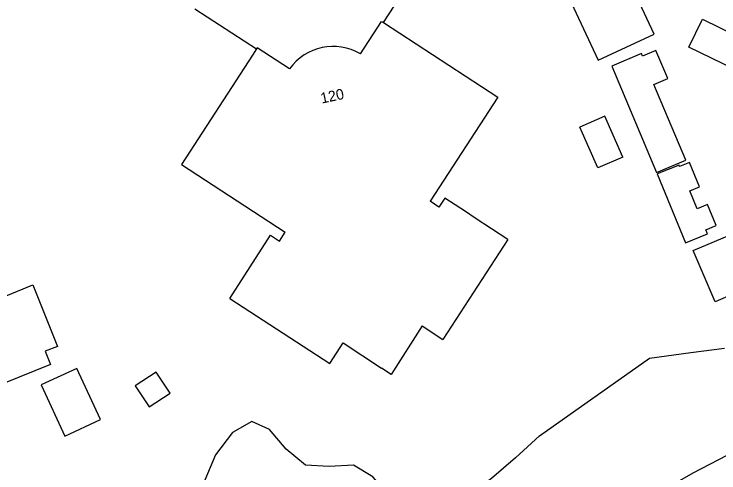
# Model space of a CAD drawing. Extents: x 194485 to 197793, y 468269 to 470822.
# Drawn here: x 195475 to 195554.8, y 469448.8 to 469500.8 of the extents above; entities that cross this region are included whole.
import ezdxf

# ---------------------------------------------------------------- set-up
doc = ezdxf.new("R2010")
doc.units = 0
for name, color, linetype in [('BGT grensvlak gebouwinstallatie plus 1', 7, 'Continuous'), ('BGT grensvlak onbegroeid terreindeel', 7, 'Continuous'), ('BGT grensvlak pand op maaiveld', 7, 'Continuous'), ('BGT tekst huisnummerreeks', 7, 'Continuous')]:
    doc.layers.add(name, color=color, linetype=linetype)

msp = doc.modelspace()

# ---------------------------------------------------------------- linework, layer by layer
at = {"layer": 'BGT grensvlak gebouwinstallatie plus 1'}
for p, q in [((195551.919, 469474.034), (195557.163, 469476.273)), ((195554.394, 469468.236), (195551.919, 469474.034)), ((195559.639, 469470.476), (195554.394, 469468.236))]:
    msp.add_line(p, q, dxfattribs=at)
at = {"layer": 'BGT grensvlak onbegroeid terreindeel'}
for p, q in [((195516.801, 469499.878), (195521.381, 469506.9)), ((195495.449, 469501.437), (195502.424, 469496.907))]:
    msp.add_line(p, q, dxfattribs=at)
for points in [[(195534.507, 469453.032), (195546.954, 469461.84), (195551.619, 469462.49), (195555.435, 469462.968)], [(195557.583, 469458.083), (195556.672, 469451.293), (195551.858, 469448.787), (195546.138, 469445.524), (195540.228, 469442.498), (195534.888, 469439.091), (195530.977, 469436.297), (195524.591, 469433.083)], [(195534.507, 469453.032), (195531.769, 469450.52), (195529.069, 469448.201), (195526.446, 469446.267), (195523.938, 469444.911), (195521.584, 469444.324), (195519.421, 469444.701), (195517.486, 469446.219), (195515.624, 469448.382), (195513.408, 469449.709), (195510.669, 469449.552), (195507.977, 469449.688), (195505.806, 469451.502), (195503.914, 469453.753), (195501.914, 469454.668), (195499.717, 469453.416), (195497.777, 469450.861), (195496.573, 469448.002), (195496.167, 469445.256), (195496.299, 469442.593), (195496.699, 469439.971)]]:
    msp.add_lwpolyline(points, dxfattribs=at)
at = {"layer": 'BGT grensvlak pand op maaiveld'}
for p, q in [((195514.199, 469496.322), (195516.578, 469500.023)), ((195516.578, 469500.023), (195516.801, 469499.878)), ((195516.801, 469499.878), (195529.77, 469491.418)), ((195502.424, 469496.907), (195501.962, 469496.195)), ((195529.77, 469491.418), (195522.097, 469479.616)), ((195526.104, 469478.455), (195523.769, 469479.989)), ((195527.214, 469477.725), (195526.104, 469478.455)), ((195530.907, 469475.298), (195527.214, 469477.725)), ((195530.907, 469475.298), (195523.537, 469463.963)), ((195499.395, 469468.598), (195510.721, 469461.214)), ((195521.19, 469465.489), (195523.537, 469463.963)), ((195510.721, 469461.214), (195512.25, 469463.56)), ((195512.25, 469463.56), (195516.587, 469460.699))]:
    msp.add_line(p, q, dxfattribs=at)
for points in [[(195547.484, 469498.573), (195541.093, 469512.262), (195534.754, 469509.303), (195541.145, 469495.613), (195547.484, 469498.573)], [(195559.109, 469493.342), (195551.426, 469497.102), (195552.968, 469500.254), (195560.652, 469496.494), (195559.109, 469493.342)], [(195506.184, 469494.63), (195502.507, 469497.034), (195502.424, 469496.907)], [(195547.764, 469482.883), (195551.08, 469484.281), (195547.458, 469492.869), (195549.014, 469493.525), (195547.674, 469496.701), (195546.16, 469496.063), (195546.031, 469496.37), (195542.674, 469494.954), (195547.764, 469482.883)], [(195501.962, 469496.195), (195493.912, 469483.8), (195505.693, 469476.12)], [(195543.919, 469484.639), (195541.89, 469489.269), (195539.063, 469488.03)], [(195543.919, 469484.639), (195541.093, 469483.4), (195539.063, 469488.03)], [(195554.509, 469476.88), (195553.533, 469479.252), (195552.368, 469478.772), (195551.535, 469480.797), (195552.615, 469481.242), (195551.471, 469484.024), (195550.367, 469483.57), (195550.301, 469483.731), (195547.836, 469482.717), (195551.048, 469474.909), (195553.537, 469475.933), (195553.345, 469476.401), (195554.509, 469476.88)], [(195523.769, 469479.989), (195523.102, 469478.963), (195522.097, 469479.616)], [(195499.395, 469468.598), (195504.016, 469475.783), (195505.038, 469475.116), (195505.693, 469476.12)], [(195468.834, 469466.754), (195477.097, 469470.157), (195479.87, 469463.153)], [(195521.19, 469465.489), (195517.682, 469459.977), (195516.587, 469460.699)], [(195479.081, 469461.105), (195466.422, 469456.012), (195463.477, 469463.211)], [(195479.87, 469463.153), (195478.498, 469462.638), (195479.081, 469461.105)], [(195478.039, 469458.812), (195480.719, 469453), (195484.769, 469454.868), (195482.089, 469460.68), (195478.039, 469458.812)], [(195490.262, 469456.307), (195492.642, 469457.874), (195491.075, 469460.255), (195488.695, 469458.687), (195490.262, 469456.307)]]:
    msp.add_lwpolyline(points, dxfattribs=at)
msp.add_arc((195511.099, 469491.178), 6.006, 58.92321, 144.9175, dxfattribs=at)

# ---------------------------------------------------------------- texts
at = {"layer": 'BGT tekst huisnummerreeks'}
msp.add_text('120', height=1.2, rotation=11.9, dxfattribs=at).set_placement((195509.813, 469490.695))

doc.saveas('drawing.dxf')
